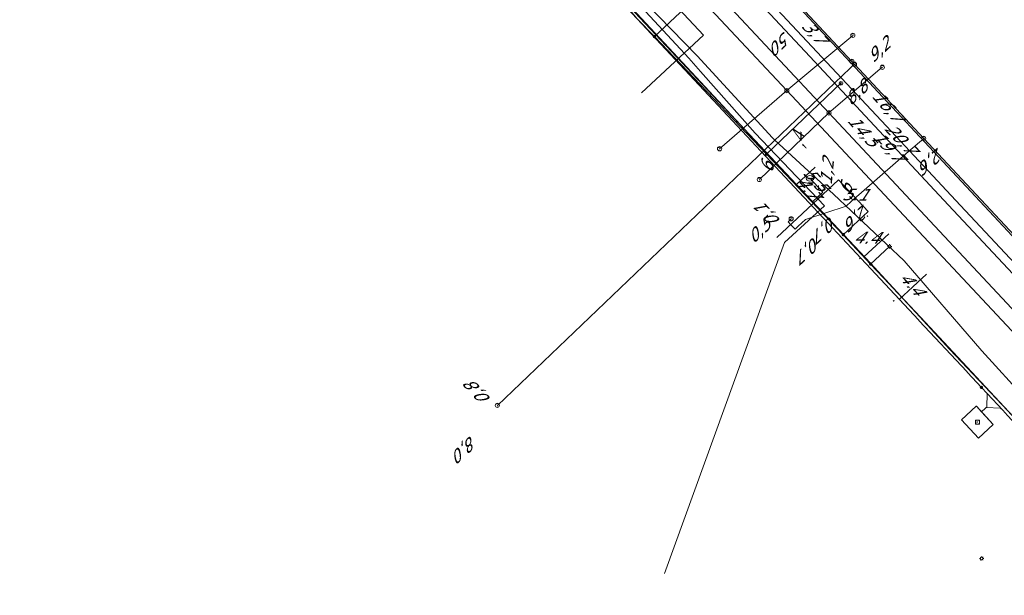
# Model space of a CAD drawing. Header units: metres. Extents: x 124576 to 133557, y 395865 to 402386.
# Tile 348 of 447: x 129982 to 130098, y 401013 to 401081. Entities that reach past the tile are written whole.
import ezdxf
from ezdxf.enums import TextEntityAlignment as Align

# ---------------------------------------------------------------- set-up
doc = ezdxf.new("R2010")
doc.units = ezdxf.units.M
doc.header["$MEASUREMENT"] = 0
for name, color, linetype, lineweight, true_color in [('LG_Datatransport_Bt_Nederland_NV', 3, 'Continuous', 13, 0x00ff00), ('LG_Datatransport_Eurofiber_Nederland_BV', 3, 'Continuous', 13, 0x00ff00), ('LG_Datatransport_KPN_BV', 3, 'Continuous', 13, 0x00ff00), ('LG_Gas_Hoge_Druk_Enexis_Netbeheer_BV', 7, 'Continuous', 13, 0xff9b00), ('LG_Laag_Spanning', 7, 'Continuous', 13, 0x960000), ('LG_Laag_Spanning_Enexis_Netbeheer_BV', 7, 'Continuous', 13, 0x960000), ('LG_Midden_Spanning', 7, 'Continuous', 13, 0xd20000), ('LG_Midden_Spanning_Enexis_Netbeheer_BV', 7, 'Continuous', 13, 0xd20000), ('LG_Riool_Vrij_Verval_Gemeente_Tilburg_Ruimtelijke_Uitvoering', 7, 'Continuous', 13, 0xca00a0), ('LG_unet-4_Brabant_Water', 5, 'Continuous', 13, 0x0000ff), ('LG_warmte_Ennatuurlijk_BV', 7, 'Continuous', 13, 0x008080)]:
    doc.layers.add(name, color=color, linetype=linetype, lineweight=lineweight, true_color=true_color)
for name, color, linetype, lineweight in [('LG_Datatransport_P_KPN_BV', 7, 'Continuous', 0), ('LG_Laag_Spanning_P_Enexis_Netbeheer_BV', 7, 'Continuous', 0), ('LG_Midden_Spanning_P_Enexis_Netbeheer_BV', 7, 'Continuous', 0), ('LG_n00003_Spitters_Electrotechniek_BV', 7, 'Continuous', 13), ('LG_overig_P_Gemeente_Tilburg_Ruimtelijke_Uitvoering', 7, 'Continuous', 0), ('LG_Riool_Vrij_Verval_P_Gemeente_Tilburg_Ruimtelijke_Uitvoering', 7, 'Continuous', 0), ('LG_unet-4_P_Brabant_Water', 7, 'Continuous', 0), ('MV_Datatransport', 7, 'Continuous', 0), ('MV_Laag_Spanning', 7, 'Continuous', 0), ('MV_Laag_Spanning_lijn', 7, 'Continuous', 0), ('MV_Laag_Spanning_pijl', 7, 'Continuous', 0), ('MV_Midden_Spanning', 7, 'Continuous', 0), ('MV_Midden_Spanning_lijn', 7, 'Continuous', 0), ('MV_Midden_Spanning_pijl', 7, 'Continuous', 0), ('MV_unet-4', 7, 'Continuous', 0)]:
    doc.layers.add(name, color=color, linetype=linetype, lineweight=lineweight)
doc.styles.add('Klic_Annotatie', font='verdanai.ttf', dxfattribs={"oblique": 20, "height": 1.4})
doc.styles.add('Style-Arial', font='arial.ttf')
doc.styles.add('Style-Arial Narrow', font='ARIALN.TTF')

# ---------------------------------------------------------------- blocks, each defined once
blk = doc.blocks.new('Mof')
at = {"layer": 'LG_Laag_Spanning_P_Enexis_Netbeheer_BV'}
h = blk.add_hatch(color=256, dxfattribs=at)
edge = h.paths.add_edge_path()
edge.add_arc((0, 0), 2, 0, 360)
blk = doc.blocks.new('Mof_1')
at = {"layer": 'LG_Midden_Spanning_P_Enexis_Netbeheer_BV'}
h = blk.add_hatch(color=256, dxfattribs=at)
edge = h.paths.add_edge_path()
edge.add_arc((0, 0), 2, 0, 360)
blk = doc.blocks.new('Streetlight')
at = {"layer": 'LG_Laag_Spanning_P_Enexis_Netbeheer_BV'}
for p, q in [((-1.8, 1.8), (-1.1, 1.1)), ((0, 2.5), (0, 1.5)), ((1.8, 1.8), (1.1, 1.1)), ((-1.1, -1.1), (-1.8, -1.8)), ((0, -1.5), (0, -2.5)), ((1.1, -1.1), (1.8, -1.8))]:
    blk.add_line(p, q, dxfattribs=at)
at = {"layer": 'LG_Laag_Spanning_P_Enexis_Netbeheer_BV', "flags": 128}
for points in [[(-2.5, 0), (-1.5, 0)], [(1.5, 0), (2.5, 0)]]:
    blk.add_lwpolyline(points, dxfattribs=at)
at = {"layer": 'LG_Laag_Spanning_P_Enexis_Netbeheer_BV'}
blk.add_circle((0, 0), 1.5, dxfattribs=at)
blk = doc.blocks.new('m_pijl')
at = {"layer": 'MV_Laag_Spanning_pijl'}
blk.add_hatch(color=7, dxfattribs=at).paths.add_polyline_path([(-1, -0.3), (-1, 0), (-1, 0.3), (0, 0)])
at = {"layer": 'MV_Laag_Spanning_pijl', "flags": 128}
blk.add_lwpolyline([(-1, 0), (-1, 0.3), (0, 0), (-1, -0.3), (-1, 0)], close=True, dxfattribs=at)
blk = doc.blocks.new('m_pijl_1')
at = {"layer": 'MV_Midden_Spanning_pijl'}
blk.add_hatch(color=7, dxfattribs=at).paths.add_polyline_path([(-1, -0.3), (-1, 0), (-1, 0.3), (0, 0)])
at = {"layer": 'MV_Midden_Spanning_pijl', "flags": 128}
blk.add_lwpolyline([(-1, 0), (-1, 0.3), (0, 0), (-1, -0.3), (-1, 0)], close=True, dxfattribs=at)
blk = doc.blocks.new('Klantstation')
at = {"layer": 'LG_Laag_Spanning_P_Enexis_Netbeheer_BV', "flags": 128}
blk.add_lwpolyline([(-2.5, -2.3), (2.5, -2.3), (2.5, 2.3), (-2.5, 2.3), (-2.5, -2.3)], close=True, dxfattribs=at)
at = {"layer": 'LG_Laag_Spanning_P_Enexis_Netbeheer_BV', "color": 7, "linetype": 'Continuous', "style": 'Style-Arial Narrow'}
blk.add_text('K', height=3.5, dxfattribs=at).set_placement((0, 0), align=Align.MIDDLE_CENTER)
blk = doc.blocks.new('Klantstation_1')
at = {"layer": 'LG_Midden_Spanning_P_Enexis_Netbeheer_BV', "flags": 128}
blk.add_lwpolyline([(-2.5, -2.3), (2.5, -2.3), (2.5, 2.3), (-2.5, 2.3), (-2.5, -2.3)], close=True, dxfattribs=at)
at = {"layer": 'LG_Midden_Spanning_P_Enexis_Netbeheer_BV', "color": 7, "linetype": 'Continuous', "style": 'Style-Arial Narrow'}
blk.add_text('K', height=3.5, dxfattribs=at).set_placement((0, 0), align=Align.MIDDLE_CENTER)
blk = doc.blocks.new('FireHydrant')
at = {"layer": 'LG_unet-4_P_Brabant_Water'}
blk.add_ellipse((0, 0), major_axis=(4.45, 0), ratio=0.727642, dxfattribs=at)
at = {"layer": 'LG_unet-4_P_Brabant_Water', "style": 'Style-Arial'}
blk.add_text('BK', height=2.5, dxfattribs=at).set_placement((0, 0), align=Align.MIDDLE_CENTER)
blk = doc.blocks.new('Afsluiter_2')
at = {"layer": 'LG_unet-4_P_Brabant_Water'}
blk.add_line((0, -2.5), (0, 2.5), dxfattribs=at)
blk.add_solid([(-0.25, 2.5), (0.25, 2.5), (-0.25, -2.5), (0.25, -2.5)], dxfattribs=at)
blk = doc.blocks.new('Onbekend_1')
at = {"layer": 'LG_overig_P_Gemeente_Tilburg_Ruimtelijke_Uitvoering'}
blk.add_hatch(color=256, dxfattribs=at).paths.add_polyline_path([(-0.3, -1.1, -0.262633), (0.2, 0.2), (0.6, 0.5, 0.379827), (0.7, 1.3), (0.7, 1.3, 0.228508), (0, 1.5), (0, 1.5, 0.459053), (-0.8, 0.8), (-1.3, 0.9, -0.414214), (-0.1, 2, -0.243799), (1.1, 1.5, -0.379827), (0.9, 0.1), (0.5, -0.2, 0.262633), (0.2, -1.1), (-0.2, -1.1)])
blk.add_circle((0, 0), 2.5, dxfattribs=at)
at = {"layer": 'LG_overig_P_Gemeente_Tilburg_Ruimtelijke_Uitvoering', "extrusion": (0, 0, -1)}
blk.add_solid([(0.3, -2.1), (-0.2, -2.1), (0.3, -1.5), (-0.2, -1.5)], dxfattribs=at)
blk = doc.blocks.new('Onbekend_2')
at = {"layer": 'LG_Riool_Vrij_Verval_P_Gemeente_Tilburg_Ruimtelijke_Uitvoering'}
blk.add_hatch(color=256, dxfattribs=at).paths.add_polyline_path([(-0.3, -1.1, -0.262633), (0.2, 0.2), (0.6, 0.5, 0.379827), (0.7, 1.3), (0.7, 1.3, 0.228508), (0, 1.5), (0, 1.5, 0.459053), (-0.8, 0.8), (-1.3, 0.9, -0.414214), (-0.1, 2, -0.243799), (1.1, 1.5, -0.379827), (0.9, 0.1), (0.5, -0.2, 0.262633), (0.2, -1.1), (-0.2, -1.1)])
blk.add_circle((0, 0), 2.5, dxfattribs=at)
at = {"layer": 'LG_Riool_Vrij_Verval_P_Gemeente_Tilburg_Ruimtelijke_Uitvoering', "extrusion": (0, 0, -1)}
blk.add_solid([(0.3, -2.1), (-0.2, -2.1), (0.3, -1.5), (-0.2, -1.5)], dxfattribs=at)
blk = doc.blocks.new('Onbekend_3')
at = {"layer": 'LG_Datatransport_P_KPN_BV'}
blk.add_hatch(color=256, dxfattribs=at).paths.add_polyline_path([(-0.3, -1.1, -0.262633), (0.2, 0.2), (0.6, 0.5, 0.379827), (0.7, 1.3), (0.7, 1.3, 0.228508), (0, 1.5), (0, 1.5, 0.459053), (-0.8, 0.8), (-1.3, 0.9, -0.414214), (-0.1, 2, -0.243799), (1.1, 1.5, -0.379827), (0.9, 0.1), (0.5, -0.2, 0.262633), (0.2, -1.1), (-0.2, -1.1)])
blk.add_circle((0, 0), 2.5, dxfattribs=at)
at = {"layer": 'LG_Datatransport_P_KPN_BV', "extrusion": (0, 0, -1)}
blk.add_solid([(0.3, -2.1), (-0.2, -2.1), (0.3, -1.5), (-0.2, -1.5)], dxfattribs=at)

msp = doc.modelspace()

# ---------------------------------------------------------------- linework, layer by layer
at = {"layer": 'LG_Datatransport_Bt_Nederland_NV', "flags": 128}
for points in [[(130057.96, 401015.79), (130072.14, 401054.94), (130076.88, 401059.26), (130068.69, 401067.88), (130062.23, 401075.17), (130060.84, 401076.74), (130049.17, 401089.38), (130042.81, 401096.26), (130037.59, 401101.91), (130030.36, 401109.39), (130011.58, 401128.65), (130006.2, 401131.39), (130002.91, 401131.92), (129998.92, 401132.09), (129994.97, 401131.1), (129991.77, 401129.13), (129985.51, 401123.61), (129977.02, 401115.32), (129941.88, 401082.49), (129933.74, 401074.52), (129926.53, 401067.59), (129919.58, 401061), (129906.21, 401049.02), (129895.76, 401038.99)], [(130072.14, 401054.94), (130076.88, 401059.26), (130068.69, 401067.88), (130062.23, 401075.17), (130060.84, 401076.74), (130049.17, 401089.38), (130042.81, 401096.26), (130037.59, 401101.91), (130030.36, 401109.39), (130011.58, 401128.65), (130006.2, 401131.39), (130002.91, 401131.92), (129998.92, 401132.09), (129994.97, 401131.1), (129991.77, 401129.13), (129985.51, 401123.61), (129977.02, 401115.32), (129941.88, 401082.49), (129933.74, 401074.52), (129926.53, 401067.59), (129919.58, 401061), (129906.21, 401049.02), (129895.76, 401038.99)]]:
    msp.add_lwpolyline(points, dxfattribs=at)
at = {"layer": 'LG_Datatransport_Eurofiber_Nederland_BV', "flags": 128}
for points in [[(129971.94, 401129.61), (129972.99, 401130.48), (129974.74, 401131.93), (129984.17, 401140.74), (129995.02, 401146.19), (130018.01, 401121.53), (130040.4, 401097.4), (130048.8, 401088.4), (130061.7, 401074.5), (130068.5, 401067.2), (130082.3, 401052.5), (130091.7, 401042.3), (130101.3, 401032.1), (130104.1, 401029), (130121.9, 401010), (130150.3, 400979.5), (130156.2, 400973.2), (130156.6, 400972.7), (130157, 400972.3), (130170.7, 400957.6), (130190, 400936.9), (130214.18, 400911)], [(130018.01, 401121.53), (130040.4, 401097.4), (130048.8, 401088.4), (130061.7, 401074.5), (130068.5, 401067.2), (130082.3, 401052.5), (130091.7, 401042.3), (130101.3, 401032.1), (130104.1, 401029), (130121.9, 401010), (130150.3, 400979.5), (130156.2, 400973.2), (130156.6, 400972.7)]]:
    msp.add_lwpolyline(points, dxfattribs=at)
at = {"layer": 'LG_Datatransport_KPN_BV'}
for p, q in [((130080.42, 401076.02), (130088.6, 401067.25)), ((130080.01, 401059.8), (130086.82, 401065.7))]:
    msp.add_line(p, q, dxfattribs=at)
at = {"layer": 'LG_Datatransport_KPN_BV', "flags": 128}
for points in [[(130058.9, 401099.14), (130075.71, 401081.06), (130080.11, 401076.35)], [(130080.4, 401076.03), (130080.4, 401076.03), (130079.91, 401075.55), (130038.23, 401035.68)], [(130080.11, 401076.35), (130080.4, 401076.03), (130080.42, 401076.02)], [(130088.6, 401067.25), (130086.82, 401065.7), (130080.01, 401059.8), (130079.45, 401059.23), (130074.63, 401057.66), (130073.76, 401056.85), (130073.4, 401056.51), (130072.92, 401057.03), (130072.58, 401057.4), (130072.94, 401057.74)], [(130088.6, 401067.25), (130106.6, 401047.95), (130117.96, 401035.78)]]:
    msp.add_lwpolyline(points, dxfattribs=at)
at = {"layer": 'LG_Gas_Hoge_Druk_Enexis_Netbeheer_BV'}
msp.add_line((130233.66, 400911), (130018.56, 401142.24), dxfattribs=at)
at = {"layer": 'LG_Laag_Spanning', "flags": 128}
msp.add_lwpolyline([(130095.08, 401031.8), (130095.08, 401031.8), (130095.08, 401031.8), (130095.08, 401031.8), (130095.08, 401031.8), (130095.08, 401031.8), (130096.82, 401033.42), (130096.82, 401033.42), (130096.82, 401033.42), (130096.82, 401033.42), (130096.82, 401033.42), (130096.82, 401033.42), (130096.82, 401033.43), (130096.82, 401033.43), (130096.82, 401033.43), (130096.82, 401033.43), (130096.82, 401033.43), (130096.82, 401033.43), (130096.82, 401033.43), (130094.82, 401035.58), (130094.82, 401035.58), (130094.82, 401035.58), (130094.82, 401035.58), (130094.82, 401035.58), (130094.82, 401035.58), (130094.81, 401035.58), (130094.81, 401035.58), (130094.81, 401035.58), (130094.81, 401035.58), (130094.81, 401035.58), (130094.81, 401035.58), (130094.81, 401035.58), (130093.07, 401033.97), (130093.07, 401033.96), (130093.07, 401033.96), (130093.07, 401033.96), (130093.07, 401033.96), (130093.07, 401033.96), (130093.07, 401033.96), (130093.07, 401033.96), (130093.07, 401033.96), (130093.07, 401033.95), (130093.07, 401033.95), (130093.07, 401033.95), (130093.07, 401033.95), (130095.07, 401031.8), (130095.07, 401031.8), (130095.07, 401031.8), (130095.07, 401031.8), (130095.07, 401031.8), (130095.08, 401031.8), (130095.08, 401031.8), (130095.08, 401031.8)], dxfattribs=at)
at = {"layer": 'LG_Laag_Spanning_Enexis_Netbeheer_BV'}
for p, q in [((130056.78, 401079.28), (130065.75, 401087.71)), ((130070.02, 401065.38), (130078.82, 401073.77)), ((130082.33, 401052.39), (130084.56, 401054.47)), ((130088.21, 401046.09), (130083.85, 401050.77)), ((130083.85, 401050.77), (130088.21, 401046.09)), ((130083.85, 401050.77), (130088.21, 401046.09)), ((130088.21, 401046.09), (130083.85, 401050.77))]:
    msp.add_line(p, q, dxfattribs=at)
at = {"layer": 'LG_Laag_Spanning_Enexis_Netbeheer_BV', "flags": 128}
for points in [[(130079.1, 401055.86), (130070.02, 401065.38), (130056.78, 401079.28), (130054.8, 401081.36), (130054.53, 401081.65), (130054.46, 401081.73), (130040.12, 401097.28), (130039.04, 401098.46), (130020.91, 401118.11), (130020.82, 401118.22), (130012.55, 401127.18), (130012.4, 401127.4)], [(130079.1, 401055.86), (130070.02, 401065.38), (130056.78, 401079.28), (130054.8, 401081.36), (130054.53, 401081.65), (130054.46, 401081.73), (130040.12, 401097.28), (130039.04, 401098.46), (130020.91, 401118.11), (130020.82, 401118.22), (130012.55, 401127.18), (130012.4, 401127.4)], [(130054.8, 401081.36), (130056.78, 401079.28), (130070.02, 401065.38), (130079.1, 401055.86), (130082.33, 401052.39), (130083.85, 401050.77), (130088.21, 401046.09), (130101.41, 401031.95)], [(130083.85, 401050.77), (130082.33, 401052.39), (130079.1, 401055.86)], [(130079.1, 401055.86), (130082.33, 401052.39), (130083.85, 401050.77), (130088.21, 401046.09), (130101.41, 401031.95), (130101.92, 401031.4), (130105.81, 401027.23), (130113.86, 401018.6), (130126.81, 401004.72), (130132.85, 400998.24), (130133.49, 400998.22), (130135.85, 401000.41), (130141.61, 401005.77), (130141.62, 401005.77), (130143.41, 401007.44), (130144.31, 401007.25), (130170.98, 400978.66), (130174.55, 400974.83), (130175.23, 400974.1)], [(130083.85, 401050.77), (130082.33, 401052.39), (130079.1, 401055.86)], [(130101.92, 401031.4), (130101.41, 401031.95), (130088.21, 401046.09)], [(130101.92, 401031.4), (130101.41, 401031.95), (130088.21, 401046.09)]]:
    msp.add_lwpolyline(points, dxfattribs=at)
at = {"layer": 'LG_Midden_Spanning', "flags": 128}
msp.add_lwpolyline([(130095.08, 401031.8), (130095.08, 401031.8), (130095.08, 401031.8), (130095.08, 401031.8), (130095.08, 401031.8), (130095.08, 401031.8), (130096.82, 401033.42), (130096.82, 401033.42), (130096.82, 401033.42), (130096.82, 401033.42), (130096.82, 401033.42), (130096.82, 401033.42), (130096.82, 401033.43), (130096.82, 401033.43), (130096.82, 401033.43), (130096.82, 401033.43), (130096.82, 401033.43), (130096.82, 401033.43), (130096.82, 401033.43), (130095.44, 401034.91), (130094.82, 401035.58), (130094.82, 401035.58), (130094.82, 401035.58), (130094.82, 401035.58), (130094.82, 401035.58), (130094.82, 401035.58), (130094.81, 401035.58), (130094.81, 401035.58), (130094.81, 401035.58), (130094.81, 401035.58), (130094.81, 401035.58), (130094.81, 401035.58), (130094.81, 401035.58), (130093.07, 401033.97), (130093.07, 401033.96), (130093.07, 401033.96), (130093.07, 401033.96), (130093.07, 401033.96), (130093.07, 401033.96), (130093.07, 401033.96), (130093.07, 401033.96), (130093.07, 401033.96), (130093.07, 401033.95), (130093.07, 401033.95), (130093.07, 401033.95), (130093.07, 401033.95), (130095.07, 401031.8), (130095.07, 401031.8), (130095.07, 401031.8), (130095.07, 401031.8), (130095.07, 401031.8), (130095.08, 401031.8), (130095.08, 401031.8), (130095.08, 401031.8)], dxfattribs=at)
at = {"layer": 'LG_Midden_Spanning_Enexis_Netbeheer_BV'}
for p, q in [((130096.1, 401037.07), (130095.41, 401037.81)), ((130097.94, 401035.1), (130096.1, 401037.07)), ((130095.9, 401035.34), (130095.44, 401034.9)), ((130098.51, 401034.49), (130097.94, 401035.1))]:
    msp.add_line(p, q, dxfattribs=at)
at = {"layer": 'LG_Midden_Spanning_Enexis_Netbeheer_BV', "flags": 128}
for points in [[(130095.41, 401037.81), (130093.78, 401039.56), (130093.68, 401039.68), (130088.08, 401045.69), (130087.97, 401045.79), (130048.53, 401088.08), (130047.57, 401089.11), (130047.1, 401089.62), (130047.16, 401091.31), (130048.01, 401092.11), (130047.16, 401091.31), (130045.46, 401091.37), (130044.79, 401092.09), (130041.91, 401095.17), (130027.86, 401110.25)], [(130095.41, 401037.81), (130093.78, 401039.56), (130093.68, 401039.68), (130088.08, 401045.69), (130087.97, 401045.79), (130048.53, 401088.08), (130047.57, 401089.11), (130047.1, 401089.62), (130047.16, 401091.31), (130048.01, 401092.11), (130047.16, 401091.31), (130045.46, 401091.37), (130044.79, 401092.09), (130041.91, 401095.17), (130027.86, 401110.25)], [(130095.41, 401037.81), (130093.78, 401039.56), (130093.68, 401039.68), (130088.08, 401045.69), (130087.97, 401045.79), (130048.53, 401088.08), (130047.57, 401089.11), (130047.1, 401089.62), (130047.16, 401091.31), (130048.01, 401092.11), (130047.16, 401091.31), (130045.46, 401091.37), (130044.79, 401092.09), (130041.91, 401095.17), (130027.86, 401110.25)], [(130132.65, 400997.88), (130125.64, 401005.39), (130124.05, 401007.1), (130098.51, 401034.49), (130097.94, 401035.1), (130096.1, 401037.07), (130095.41, 401037.81), (130093.78, 401039.56), (130093.68, 401039.68), (130088.08, 401045.69), (130087.97, 401045.79), (130048.53, 401088.08), (130047.57, 401089.11), (130047.1, 401089.62), (130047.16, 401091.31), (130048.01, 401092.11), (130047.16, 401091.31), (130045.46, 401091.37), (130044.79, 401092.09), (130041.91, 401095.17), (130027.86, 401110.25)], [(130095.41, 401037.81), (130093.78, 401039.56), (130093.68, 401039.68), (130088.08, 401045.69), (130087.97, 401045.79), (130048.53, 401088.08)], [(130095.41, 401037.81), (130093.78, 401039.56), (130093.68, 401039.68), (130088.08, 401045.69), (130087.97, 401045.79), (130048.53, 401088.08)], [(130095.44, 401034.9), (130095.9, 401035.34), (130096.04, 401035.47), (130096.1, 401037.07), (130095.41, 401037.81)], [(130097.94, 401035.1), (130096.1, 401037.07), (130095.41, 401037.81)], [(130097.94, 401035.1), (130096.1, 401037.07), (130095.41, 401037.81)], [(130097.94, 401035.1), (130096.1, 401037.07), (130095.41, 401037.81)], [(130096.1, 401037.07), (130096.04, 401035.47), (130095.9, 401035.34)], [(130098.51, 401034.49), (130097.94, 401035.1), (130097.69, 401035.36), (130095.99, 401035.42), (130095.9, 401035.34), (130095.44, 401034.9)], [(130097.94, 401035.1), (130097.69, 401035.36), (130095.99, 401035.42), (130095.9, 401035.34)]]:
    msp.add_lwpolyline(points, dxfattribs=at)
at = {"layer": 'LG_n00003_Spitters_Electrotechniek_BV'}
for p, q in [((130061.82, 401076.99), (130055.76, 401083.24)), ((130061.82, 401076.99), (130055.76, 401083.24)), ((130070.75, 401067.33), (130061.82, 401076.99)), ((130070.75, 401067.33), (130061.82, 401076.99)), ((130071.03, 401067.03), (130070.75, 401067.33)), ((130071.03, 401067.03), (130070.75, 401067.33)), ((130077.93, 401060.67), (130071.03, 401067.03)), ((130077.93, 401060.67), (130071.03, 401067.03)), ((130086.28, 401052.77), (130077.93, 401060.67)), ((130086.28, 401052.77), (130077.93, 401060.67)), ((130095.48, 401042.12), (130086.28, 401052.77)), ((130095.48, 401042.12), (130086.28, 401052.77)), ((130104.47, 401032.19), (130095.48, 401042.12)), ((130104.47, 401032.19), (130095.48, 401042.12))]:
    msp.add_line(p, q, dxfattribs=at)
at = {"layer": 'LG_Riool_Vrij_Verval_Gemeente_Tilburg_Ruimtelijke_Uitvoering'}
for p, q in [((130034.86, 401113.07), (130072.43, 401072.89)), ((130039.8, 401110.52), (130077.41, 401070.26)), ((130080.23, 401079.43), (130072.43, 401072.89)), ((130083.71, 401075.66), (130077.41, 401070.26)), ((130064.48, 401066.02), (130072.43, 401072.89)), ((130072.43, 401072.89), (130110.74, 401031.92)), ((130069.18, 401062.38), (130077.41, 401070.26)), ((130077.41, 401070.26), (130115.21, 401029.74))]:
    msp.add_line(p, q, dxfattribs=at)
at = {"layer": 'LG_unet-4_Brabant_Water'}
for p, q in [((130075.76, 401063.84), (130073.56, 401061.81)), ((130075.16, 401062.53), (130076.18, 401061.43)), ((130075.48, 401059.76), (130116.49, 401015.71))]:
    msp.add_line(p, q, dxfattribs=at)
at = {"layer": 'LG_unet-4_Brabant_Water', "flags": 128}
for points in [[(130029.95, 401108.28), (130047.06, 401090.04), (130073.56, 401061.81), (130075.48, 401059.76)], [(130076.18, 401061.43), (130076.69, 401060.88), (130075.48, 401059.76)]]:
    msp.add_lwpolyline(points, dxfattribs=at)
at = {"layer": 'LG_warmte_Ennatuurlijk_BV', "flags": 128}
for points in [[(130124.26, 401024.28), (130116.07, 401033.05), (130107.89, 401041.83), (130099.7, 401050.6), (130091.52, 401059.37), (130083.33, 401068.15), (130075.14, 401076.92), (130066.96, 401085.7), (130058.77, 401094.47), (130050.59, 401103.24), (130042.4, 401112.02), (130034.21, 401120.79), (130026.03, 401129.57), (130017.84, 401138.34), (130009.65, 401147.12), (130009.14, 401147.66), (130010.05, 401148.52), (130018.29, 401156.22), (130018.84, 401156.73), (130019.69, 401155.82), (130020.54, 401154.91), (130021.22, 401154.19), (130021.9, 401153.46)], [(130125.67, 401024.23), (130117.49, 401033), (130109.3, 401041.78), (130101.12, 401050.55), (130092.93, 401059.33), (130084.74, 401068.1), (130076.56, 401076.87), (130068.37, 401085.65), (130060.18, 401094.42), (130052, 401103.2), (130043.81, 401111.97), (130035.62, 401120.75), (130027.44, 401129.52), (130019.25, 401138.29), (130011.07, 401147.07), (130010.55, 401147.62), (130011.1, 401148.13), (130017.88, 401154.47), (130018.79, 401155.32), (130019.3, 401154.77), (130019.82, 401154.22), (130020.88, 401153.09), (130021.56, 401152.36)]]:
    msp.add_lwpolyline(points, dxfattribs=at)
at = {"layer": 'MV_Laag_Spanning_lijn'}
for p, q in [((130071.25, 401055.54), (130078.55, 401062.34)), ((130082.04, 401058.6), (130079.1, 401055.86))]:
    msp.add_line(p, q, dxfattribs=at)
at = {"layer": 'MV_Laag_Spanning_pijl'}
for p, q in [((130078.55, 401062.34), (130082.04, 401058.6)), ((130084.48, 401055.98), (130081.54, 401053.24))]:
    msp.add_line(p, q, dxfattribs=at)
at = {"layer": 'MV_Midden_Spanning_lijn'}
msp.add_line((130055.27, 401072.62), (130062.59, 401079.45), dxfattribs=at)
at = {"layer": 'MV_Midden_Spanning_pijl'}
for p, q in [((130062.59, 401079.45), (130051.75, 401091.08)), ((130088.93, 401051.21), (130085.71, 401048.21))]:
    msp.add_line(p, q, dxfattribs=at)

# ---------------------------------------------------------------- block references
at = {"layer": 'LG_Datatransport_P_KPN_BV', "xscale": 0.1, "yscale": 0.1, "zscale": 0.1}
for p in [(130080.11, 401076.35), (130080.11, 401076.35), (130080.4, 401076.03), (130080.42, 401076.02), (130080.42, 401076.02), (130088.6, 401067.25), (130088.6, 401067.25), (130088.6, 401067.25), (130072.94, 401057.74), (130038.23, 401035.68)]:
    msp.add_blockref('Onbekend_3', p, dxfattribs=at)
at = {"layer": 'LG_Laag_Spanning_P_Enexis_Netbeheer_BV', "xscale": 0.1, "yscale": 0.1, "zscale": 0.1}
for name, p in [('Mof', (130056.78, 401079.28)), ('Mof', (130070.02, 401065.38)), ('Mof', (130082.33, 401052.39)), ('Klantstation', (130094.95, 401033.69))]:
    msp.add_blockref(name, p, dxfattribs=at)
at = {"layer": 'LG_Laag_Spanning_P_Enexis_Netbeheer_BV'}
for name, p, xscale, yscale, zscale, rotation in [('Streetlight', (130078.82, 401073.77), 0.1, 0.1, 0.1, 316), ('Mof', (130079.1, 401055.86), 0.09999999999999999, 0.09999999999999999, 0.09999999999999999, 356), ('Streetlight', (130084.56, 401054.47), 0.1, 0.1, 0.1, 317.0000000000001), ('Streetlight', (130095.45, 401017.57), 0.1, 0.1, 0.1, 137)]:
    msp.add_blockref(name, p, dxfattribs=dict(at, xscale=xscale, yscale=yscale, zscale=zscale, rotation=rotation))
at = {"layer": 'LG_Midden_Spanning_P_Enexis_Netbeheer_BV', "xscale": 0.1, "yscale": 0.1, "zscale": 0.1, "rotation": 1}
msp.add_blockref('Mof_1', (130095.41, 401037.81), dxfattribs=at)
at = {"layer": 'LG_Midden_Spanning_P_Enexis_Netbeheer_BV', "xscale": 0.1, "yscale": 0.1, "zscale": 0.1}
msp.add_blockref('Klantstation_1', (130094.95, 401033.69), dxfattribs=at)
at = {"layer": 'LG_overig_P_Gemeente_Tilburg_Ruimtelijke_Uitvoering', "xscale": 0.1, "yscale": 0.1, "zscale": 0.1}
for p in [(130080.23, 401079.43), (130083.71, 401075.66), (130064.48, 401066.02), (130069.18, 401062.38)]:
    msp.add_blockref('Onbekend_1', p, dxfattribs=at)
at = {"layer": 'LG_Riool_Vrij_Verval_P_Gemeente_Tilburg_Ruimtelijke_Uitvoering', "xscale": 0.1, "yscale": 0.1, "zscale": 0.1}
for p in [(130072.43, 401072.89), (130077.41, 401070.26)]:
    msp.add_blockref('Onbekend_2', p, dxfattribs=at)
at = {"layer": 'LG_unet-4_P_Brabant_Water', "xscale": 0.1, "yscale": 0.1, "zscale": 0.1}
for name, p in [('FireHydrant', (130075.16, 401062.53)), ('Afsluiter_2', (130076.18, 401061.43))]:
    msp.add_blockref(name, p, dxfattribs=at)
at = {"layer": 'MV_Laag_Spanning_pijl', "xscale": 0.1, "yscale": 0.1, "zscale": 0.1}
for p, rotation in [((130082, 401058), 314), ((130081, 401053), 224)]:
    msp.add_blockref('m_pijl', p, dxfattribs=dict(at, rotation=rotation))
at = {"layer": 'MV_Midden_Spanning_pijl', "xscale": 0.1, "yscale": 0.1, "zscale": 0.1, "rotation": 224}
msp.add_blockref('m_pijl_1', (130085, 401048), dxfattribs=at)

# ---------------------------------------------------------------- texts
at = {"layer": 'MV_Datatransport', "style": 'Klic_Annotatie', "oblique": 20}
for s, rotation, p in [('3,7', 313, (130075.61, 401079.85)), ('50', 223, (130071.8, 401078.64)), ('9,2', 42.9, (130083.24, 401077.65)), ('8,8', 43, (130080.57, 401072.58)), ('16,7', 310.9, (130084.28, 401071.09)), ('14,5', 310.9, (130081.4, 401068.19)), ('20,7', 312.9, (130085.82, 401067.27)), ('19,7', 312.9, (130084.38, 401066.34)), ('2,6', 220.9, (130089.63, 401064.73)), ('5,5', 310.9, (130075.79, 401062.43)), ('4,7', 310.9, (130074.88, 401061.46)), ('0,1', 133, (130070.29, 401058.08)), ('2,6', 220.7, (130080.87, 401058.04)), ('0,5', 43, (130069.09, 401056.27)), ('0,7', 222.8, (130077.03, 401056.64)), ('0,7', 222.8, (130075.09, 401054.19)), ('0,8', 132.8, (130036.06, 401037)), ('8,0', 223, (130034.53, 401030.67))]:
    msp.add_text(s, height=1.4, rotation=rotation, dxfattribs=at).set_placement(p, align=Align.MIDDLE_CENTER)
at = {"layer": 'MV_Laag_Spanning', "style": 'Klic_Annotatie', "oblique": 20}
for s, p in [('5.1', (130080.44, 401060.61)), ('4.4', (130081.79, 401055.51))]:
    msp.add_text(s, height=1.4, rotation=359, dxfattribs=at).set_placement(p, align=Align.MIDDLE_CENTER)
at = {"layer": 'MV_Midden_Spanning', "style": 'Klic_Annotatie', "oblique": 20}
msp.add_text('4.4', height=1.4, rotation=312, dxfattribs=at).set_placement((130087.16, 401050.11), align=Align.MIDDLE_CENTER)
at = {"layer": 'MV_unet-4', "style": 'Klic_Annotatie', "oblique": 20}
for s, rotation, p in [(',4', 89.3, (130073.81, 401066.96)), ('6', 89.3, (130070.14, 401063.73)), ('1,2', 84.5, (130077.17, 401063.22)), (',6', 84.5, (130079.41, 401060.85))]:
    msp.add_text(s, height=1.4, rotation=rotation, dxfattribs=at).set_placement(p, align=Align.MIDDLE_CENTER)

doc.saveas('drawing.dxf')
